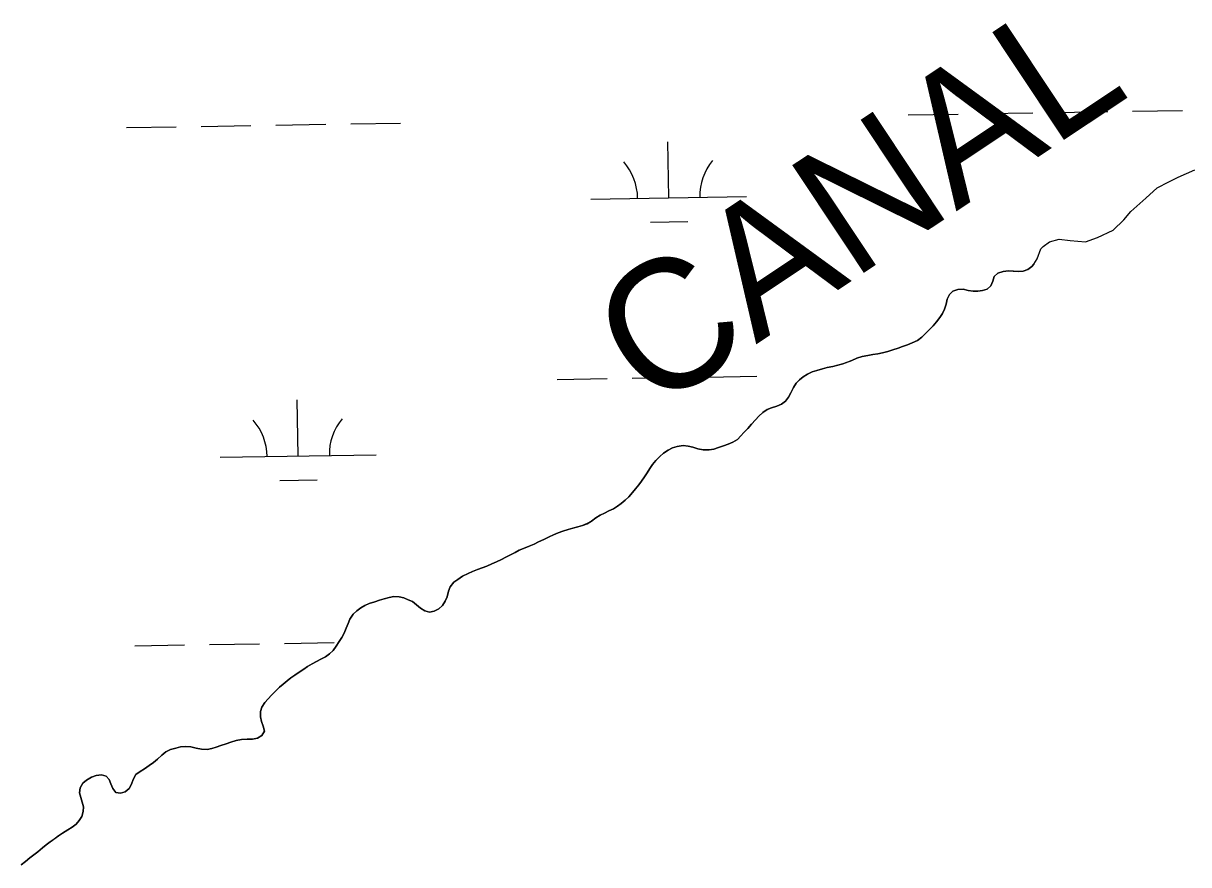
# Model space of a CAD drawing. Extents: x 3855477 to 3893699, y 299188 to 325115.
# Drawn here: x 3877838 to 3878586, y 306247 to 306787 of the extents above; entities that cross this region are included whole.
import ezdxf

# ---------------------------------------------------------------- set-up
doc = ezdxf.new("R2010")
doc.units = 0
for name, color, linetype in [('V-RIVR-IDEN', 7, 'Continuous'), ('V-TOPO-SHOR', 7, 'Continuous'), ('V-WETL-SWMP', 7, 'Continuous')]:
    doc.layers.add(name, color=color, linetype=linetype)

msp = doc.modelspace()

# ---------------------------------------------------------------- linework, layer by layer
at = {"layer": 'V-TOPO-SHOR'}
for points in [[(3878486.71, 306632.05), (3878488.9, 306635.35), (3878491.36, 306641.94), (3878492.73, 306643.32), (3878496.85, 306646.34), (3878503.16, 306647.99), (3878510.03, 306647.18), (3878519.91, 306646.37), (3878527.6, 306649.12), (3878537.75, 306653.8), (3878544.61, 306660.4), (3878549, 306665.9), (3878558.6, 306674.42), (3878566.01, 306681.02), (3878573.42, 306684.87), (3878579.45, 306687.9), (3878590.16, 306692.58)], [(3878486.71, 306632.05), (3878485.46, 306630.45), (3878482.9, 306628.58), (3878480.01, 306627.59), (3878476.69, 306627.21), (3878473.65, 306627.61), (3878470.6, 306627.84), (3878467.02, 306627.38), (3878463.77, 306626.22), (3878461.29, 306624.17), (3878460.54, 306621.05), (3878459.27, 306618.11), (3878456.79, 306616.06), (3878453.9, 306615.15), (3878450.93, 306614.68), (3878447.79, 306614.65), (3878444.75, 306615.14), (3878441.36, 306615.9), (3878437.96, 306615.78), (3878434.8, 306614.62), (3878432.58, 306612.48), (3878431.13, 306609.45), (3878430.56, 306606.41), (3878429.54, 306603.12), (3878428.18, 306600.35), (3878426.48, 306597.77), (3878424.43, 306595.1), (3878422.12, 306592.53), (3878419.99, 306590.3), (3878417.68, 306587.9), (3878414.84, 306585.25), (3878412.1, 306583.12), (3878408.67, 306581.43), (3878405.77, 306580.18), (3878402.62, 306579.1), (3878399.72, 306578.1), (3878396.39, 306576.95), (3878393.15, 306575.96), (3878389.73, 306575.15), (3878386.67, 306574.5), (3878383.44, 306573.95), (3878380.2, 306573.48), (3878376.71, 306572.85), (3878373.2, 306571.6), (3878370.03, 306570.27), (3878367.14, 306569.18), (3878364.24, 306568.1), (3878361.09, 306567.11), (3878357.76, 306566.39), (3878354.26, 306565.66), (3878351.11, 306564.93), (3878347.52, 306563.86), (3878344.54, 306562.87), (3878341.64, 306561.44), (3878338.82, 306559.75), (3878336.43, 306557.79), (3878334.3, 306555.65), (3878332.59, 306552.88), (3878330.87, 306549.34), (3878329.43, 306546.58), (3878327.47, 306544.17), (3878324.82, 306542.22), (3878321.83, 306540.79), (3878318.5, 306539.89), (3878315.61, 306538.72), (3878312.87, 306536.76), (3878310.39, 306534.36), (3878308.25, 306532.14), (3878305.59, 306529.31), (3878303.19, 306526.56), (3878300.79, 306524.08), (3878298.66, 306521.85), (3878296.53, 306519.53), (3878293.71, 306517.84), (3878290.63, 306516.41), (3878287.65, 306515.33), (3878284.4, 306514.26), (3878281.34, 306513.35), (3878278.36, 306512.79), (3878274.62, 306512.95), (3878271.23, 306513.53), (3878268.02, 306514.54), (3878264.9, 306515.3), (3878261.68, 306515.53), (3878257.92, 306514.99), (3878254.94, 306514.08), (3878252.04, 306512.73), (3878249.21, 306510.69), (3878246.73, 306508.56), (3878244.25, 306505.99), (3878242.02, 306503.41), (3878240.32, 306500.92), (3878238.62, 306498.16), (3878236.92, 306495.57), (3878235.04, 306492.81), (3878233.25, 306490.32), (3878231.2, 306487.74), (3878229.24, 306485.42), (3878226.93, 306482.76), (3878224.53, 306480.62)], [(3878224.53, 306480.62), (3878222.05, 306478.4), (3878219.58, 306476.61), (3878217.02, 306475.01), (3878213.95, 306473.66), (3878211.22, 306472.23), (3878208.5, 306470.97), (3878205.68, 306469.19), (3878202.85, 306467.06), (3878200.12, 306465.46), (3878197.22, 306464.29), (3878194.25, 306463.47), (3878190.92, 306462.48), (3878187.85, 306461.66), (3878184.52, 306460.67), (3878181.62, 306459.51), (3878178.64, 306458.34), (3878175.65, 306457), (3878172.4, 306455.31), (3878168.97, 306453.72), (3878166.07, 306452.37), (3878162.82, 306451.04), (3878159.31, 306449.62), (3878156.58, 306448.36), (3878153.86, 306447.01), (3878150.6, 306445.33), (3878147.96, 306443.89), (3878145.15, 306442.46), (3878141.9, 306441.04), (3878138.91, 306439.6), (3878135.75, 306438.27), (3878132.76, 306437.19), (3878129.69, 306436.02), (3878126.62, 306434.77), (3878123.72, 306433.42), (3878120.12, 306431.74), (3878117.12, 306429.71), (3878114.47, 306427.84), (3878112.15, 306425), (3878111.05, 306422.14), (3878110.21, 306418.58), (3878109.02, 306415.82), (3878107.32, 306412.97), (3878104.84, 306410.75), (3878102.02, 306409.23), (3878098.96, 306408.67), (3878095.92, 306409.42), (3878093.08, 306411.22), (3878090.68, 306413.35), (3878088.1, 306415.4), (3878085.33, 306416.59), (3878082.48, 306417.85), (3878079.52, 306418.6), (3878076.04, 306418.67), (3878073.06, 306418.11), (3878069.91, 306417.29), (3878066.93, 306416.39), (3878063.78, 306415.31), (3878060.18, 306414.16), (3878057.46, 306412.9), (3878054.81, 306411.37), (3878052.34, 306409.59), (3878049.95, 306407.28), (3878047.89, 306404.09), (3878046.7, 306401.32), (3878045.52, 306398.29), (3878044.25, 306395.26), (3878042.71, 306392.41), (3878041.01, 306389.74), (3878039.13, 306386.81), (3878037.16, 306384.14), (3878034.85, 306381.83), (3878032.3, 306380.04), (3878029.3, 306378.44), (3878026.4, 306377.01), (3878023.58, 306375.4), (3878020.76, 306373.71), (3878018.21, 306372.01), (3878015.3, 306370.23), (3878012.48, 306368.28), (3878009.92, 306366.49), (3878007.53, 306364.53), (3878004.96, 306362.49), (3878002.66, 306360.43), (3878000.18, 306358.04), (3877997.51, 306355.29), (3877995.38, 306352.98), (3877993.33, 306350.57), (3877991.45, 306347.73), (3877990.44, 306344.88), (3877990.47, 306341.47), (3877991.11, 306338.5), (3877992.11, 306335.43), (3877993.01, 306332.19), (3877991.31, 306329.6), (3877988.48, 306327.74), (3877985.42, 306327.18), (3877981.85, 306327.07), (3877978.27, 306326.96), (3877974.86, 306326.32), (3877971.53, 306325.25)], [(3877971.53, 306325.25), (3877968.37, 306324.17), (3877965.12, 306323.01), (3877962.14, 306322.02), (3877959.25, 306321.11), (3877956.19, 306320.55), (3877952.53, 306320.7), (3877949.23, 306321.37), (3877945.76, 306322.13), (3877942.54, 306322.54), (3877939.22, 306322.16), (3877936.16, 306321.43), (3877932.74, 306320.44), (3877929.84, 306319.1), (3877927.1, 306316.88), (3877924.44, 306314.4), (3877921.87, 306312.18), (3877919.05, 306310.14), (3877916.05, 306308.1), (3877913.23, 306306.41), (3877910.58, 306304.36), (3877908.78, 306301.26), (3877907.68, 306298.31), (3877906.15, 306295.38), (3877903.58, 306293.33), (3877900.69, 306292.42), (3877897.65, 306293), (3877895.78, 306295.56), (3877894.52, 306298.37), (3877893.44, 306301.27), (3877891.38, 306303.48), (3877888.44, 306304.32), (3877885.03, 306303.77), (3877881.96, 306302.69), (3877878.88, 306300.92), (3877876.49, 306298.87), (3877874.86, 306295.84), (3877874.28, 306292.63), (3877875.1, 306289.65), (3877876.01, 306286.76), (3877876.83, 306283.78), (3877876.69, 306280.73), (3877875.76, 306277.61), (3877874.14, 306275.02), (3877872.1, 306272.62), (3877869.54, 306270.75), (3877866.8, 306268.88), (3877863.36, 306266.85), (3877860.81, 306265.06), (3877857.98, 306263.02), (3877855.51, 306261.23), (3877852.95, 306259.28), (3877850.56, 306257.31), (3877847.55, 306254.92), (3877844.99, 306252.97), (3877842.42, 306250.92), (3877839.59, 306248.61), (3877836.94, 306246.57)]]:
    msp.add_lwpolyline(points, dxfattribs=at)
at = {"layer": 'V-WETL-SWMP'}
for p, q in [((3878454.24, 306728.66), (3878486.23, 306729.18)), ((3878502.23, 306729.44), (3878534.23, 306729.96)), ((3878550.22, 306730.22), (3878582.22, 306730.74)), ((3878000.39, 306721.27), (3878032.38, 306721.79)), ((3878048.38, 306722.05), (3878080.38, 306722.57)), ((3878406.24, 306727.88), (3878438.24, 306728.4)), ((3877904.4, 306719.7), (3877936.4, 306720.22)), ((3877952.4, 306720.48), (3877984.39, 306721.01)), ((3878252.5, 306674.62), (3878251.91, 306710.62)), ((3878579.45, 306687.9), (3878590.16, 306692.58)), ((3878566.01, 306681.02), (3878573.42, 306684.87)), ((3878573.42, 306684.87), (3878579.45, 306687.9)), ((3878558.6, 306674.42), (3878566.01, 306681.02)), ((3878202.5, 306673.81), (3878302.49, 306675.44)), ((3878549, 306665.9), (3878558.6, 306674.42)), ((3878544.61, 306660.4), (3878549, 306665.9)), ((3878240.75, 306659), (3878264.75, 306659.39)), ((3878537.75, 306653.8), (3878544.61, 306660.4)), ((3878496.85, 306646.34), (3878503.16, 306647.99)), ((3878503.16, 306647.99), (3878510.03, 306647.18)), ((3878510.03, 306647.18), (3878519.91, 306646.37)), ((3878519.91, 306646.37), (3878527.6, 306649.12)), ((3878527.6, 306649.12), (3878537.75, 306653.8)), ((3878488.9, 306635.35), (3878491.36, 306641.94)), ((3878491.36, 306641.94), (3878492.73, 306643.32)), ((3878492.73, 306643.32), (3878496.85, 306646.34)), ((3878485.46, 306630.45), (3878486.7, 306632.05)), ((3878486.7, 306632.05), (3878488.9, 306635.35)), ((3878461.29, 306624.17), (3878463.77, 306626.22)), ((3878463.77, 306626.22), (3878467.02, 306627.38)), ((3878467.02, 306627.38), (3878470.6, 306627.84)), ((3878470.6, 306627.84), (3878473.64, 306627.61)), ((3878473.64, 306627.61), (3878476.69, 306627.21)), ((3878476.69, 306627.21), (3878480.01, 306627.59)), ((3878480.01, 306627.59), (3878482.9, 306628.58)), ((3878482.9, 306628.58), (3878485.46, 306630.45)), ((3878456.79, 306616.06), (3878459.27, 306618.11)), ((3878459.27, 306618.11), (3878460.54, 306621.05)), ((3878460.54, 306621.05), (3878461.29, 306624.17)), ((3878431.13, 306609.45), (3878432.58, 306612.48)), ((3878432.58, 306612.48), (3878434.8, 306614.62)), ((3878434.8, 306614.62), (3878437.96, 306615.78)), ((3878437.96, 306615.78), (3878441.36, 306615.9)), ((3878441.36, 306615.9), (3878444.75, 306615.14)), ((3878444.75, 306615.14), (3878447.79, 306614.65)), ((3878447.79, 306614.65), (3878450.93, 306614.68)), ((3878450.93, 306614.68), (3878453.9, 306615.15)), ((3878453.9, 306615.15), (3878456.79, 306616.06)), ((3878428.18, 306600.35), (3878429.54, 306603.12)), ((3878429.54, 306603.12), (3878430.56, 306606.41)), ((3878430.56, 306606.41), (3878431.13, 306609.45)), ((3878422.12, 306592.53), (3878424.43, 306595.1)), ((3878424.43, 306595.1), (3878426.48, 306597.77)), ((3878426.48, 306597.77), (3878428.18, 306600.35)), ((3878414.84, 306585.25), (3878417.68, 306587.9)), ((3878417.68, 306587.9), (3878419.99, 306590.3)), ((3878419.99, 306590.3), (3878422.12, 306592.53)), ((3878402.62, 306579.1), (3878405.77, 306580.18)), ((3878405.77, 306580.18), (3878408.67, 306581.43)), ((3878408.67, 306581.43), (3878412.1, 306583.12)), ((3878412.1, 306583.12), (3878414.84, 306585.25)), ((3878373.2, 306571.6), (3878376.7, 306572.85)), ((3878376.7, 306572.85), (3878380.2, 306573.48)), ((3878380.2, 306573.48), (3878383.44, 306573.95)), ((3878383.44, 306573.95), (3878386.67, 306574.5)), ((3878386.67, 306574.5), (3878389.73, 306575.15)), ((3878389.73, 306575.15), (3878393.15, 306575.96)), ((3878393.15, 306575.96), (3878396.39, 306576.95)), ((3878396.39, 306576.95), (3878399.72, 306578.11)), ((3878399.72, 306578.11), (3878402.62, 306579.1)), ((3878347.52, 306563.86), (3878351.11, 306564.94)), ((3878351.11, 306564.94), (3878354.26, 306565.66)), ((3878354.26, 306565.66), (3878357.76, 306566.39)), ((3878357.76, 306566.39), (3878361.09, 306567.11)), ((3878361.09, 306567.11), (3878364.24, 306568.1)), ((3878364.24, 306568.1), (3878370.03, 306570.27)), ((3878370.03, 306570.27), (3878373.2, 306571.6)), ((3878180.98, 306558.01), (3878212.98, 306558.53)), ((3878228.97, 306558.79), (3878260.97, 306559.31)), ((3878276.97, 306559.58), (3878308.96, 306560.1)), ((3878334.3, 306555.65), (3878336.43, 306557.79)), ((3878336.43, 306557.79), (3878338.82, 306559.75)), ((3878338.82, 306559.75), (3878341.64, 306561.44)), ((3878341.64, 306561.44), (3878344.54, 306562.87)), ((3878344.54, 306562.87), (3878347.52, 306563.86)), ((3878330.87, 306549.34), (3878332.59, 306552.89)), ((3878332.59, 306552.89), (3878334.3, 306555.65)), ((3878014.69, 306508.87), (3878014.11, 306544.86)), ((3878321.83, 306540.79), (3878324.82, 306542.22)), ((3878324.82, 306542.22), (3878327.47, 306544.17)), ((3878327.47, 306544.17), (3878329.43, 306546.58)), ((3878329.43, 306546.58), (3878330.87, 306549.34)), ((3878310.39, 306534.36), (3878312.87, 306536.76)), ((3878312.87, 306536.76), (3878315.61, 306538.72)), ((3878315.61, 306538.72), (3878318.5, 306539.89)), ((3878318.5, 306539.89), (3878321.83, 306540.79)), ((3878303.19, 306526.56), (3878305.59, 306529.31)), ((3878305.59, 306529.31), (3878308.25, 306532.14)), ((3878308.25, 306532.14), (3878310.39, 306534.36)), ((3878296.53, 306519.53), (3878298.66, 306521.85)), ((3878298.66, 306521.85), (3878300.79, 306524.08)), ((3878300.79, 306524.08), (3878303.19, 306526.56)), ((3878249.21, 306510.69), (3878252.04, 306512.74)), ((3878252.04, 306512.74), (3878254.94, 306514.08)), ((3878254.94, 306514.08), (3878257.92, 306514.99)), ((3878257.92, 306514.99), (3878261.68, 306515.53)), ((3878261.68, 306515.53), (3878264.9, 306515.3)), ((3878264.9, 306515.3), (3878268.02, 306514.54)), ((3878268.02, 306514.54), (3878271.23, 306513.53)), ((3878271.23, 306513.53), (3878274.62, 306512.95)), ((3878274.62, 306512.95), (3878278.36, 306512.79)), ((3878278.36, 306512.79), (3878281.34, 306513.35)), ((3878281.34, 306513.35), (3878284.4, 306514.25)), ((3878284.4, 306514.25), (3878287.65, 306515.33)), ((3878287.65, 306515.33), (3878290.63, 306516.41)), ((3878290.63, 306516.41), (3878293.71, 306517.84)), ((3878293.71, 306517.84), (3878296.53, 306519.53)), ((3877964.7, 306508.05), (3878064.69, 306509.68)), ((3878242.02, 306503.41), (3878244.25, 306505.99)), ((3878244.25, 306505.99), (3878246.73, 306508.56)), ((3878246.73, 306508.56), (3878249.21, 306510.69)), ((3878236.92, 306495.57), (3878238.62, 306498.16)), ((3878238.62, 306498.16), (3878240.32, 306500.92)), ((3878240.32, 306500.92), (3878242.02, 306503.41)), ((3878002.95, 306493.24), (3878026.94, 306493.63)), ((3878231.2, 306487.74), (3878233.25, 306490.32)), ((3878233.25, 306490.32), (3878235.04, 306492.82)), ((3878235.04, 306492.82), (3878236.92, 306495.57)), ((3878224.53, 306480.62), (3878226.93, 306482.76)), ((3878226.93, 306482.76), (3878229.24, 306485.42)), ((3878229.24, 306485.42), (3878231.2, 306487.74)), ((3878213.95, 306473.66), (3878217.03, 306475)), ((3878217.03, 306475), (3878219.58, 306476.62)), ((3878219.58, 306476.62), (3878222.05, 306478.4)), ((3878222.05, 306478.4), (3878224.53, 306480.62)), ((3878202.85, 306467.06), (3878205.68, 306469.19)), ((3878205.68, 306469.19), (3878208.5, 306470.97)), ((3878208.5, 306470.97), (3878211.22, 306472.23)), ((3878211.22, 306472.23), (3878213.95, 306473.66)), ((3878181.62, 306459.51), (3878184.52, 306460.67)), ((3878184.52, 306460.67), (3878187.85, 306461.66)), ((3878187.85, 306461.66), (3878190.92, 306462.48)), ((3878190.92, 306462.48), (3878194.25, 306463.47)), ((3878194.25, 306463.47), (3878197.22, 306464.29)), ((3878197.22, 306464.29), (3878200.12, 306465.45)), ((3878200.12, 306465.45), (3878202.85, 306467.06)), ((3878166.07, 306452.37), (3878168.97, 306453.72)), ((3878168.97, 306453.72), (3878172.4, 306455.31)), ((3878172.4, 306455.31), (3878175.65, 306457)), ((3878175.65, 306457), (3878178.64, 306458.34)), ((3878178.64, 306458.34), (3878181.62, 306459.51)), ((3878147.96, 306443.89), (3878150.6, 306445.33)), ((3878150.6, 306445.33), (3878153.86, 306447.01)), ((3878153.86, 306447.01), (3878156.58, 306448.36)), ((3878156.58, 306448.36), (3878159.31, 306449.62)), ((3878159.31, 306449.62), (3878162.82, 306451.04)), ((3878162.82, 306451.04), (3878166.07, 306452.37)), ((3878132.76, 306437.19), (3878135.75, 306438.27)), ((3878135.75, 306438.27), (3878138.91, 306439.6)), ((3878138.91, 306439.6), (3878141.9, 306441.03)), ((3878141.9, 306441.03), (3878145.15, 306442.46)), ((3878145.15, 306442.46), (3878147.96, 306443.89)), ((3878117.12, 306429.71), (3878120.11, 306431.74)), ((3878120.11, 306431.74), (3878123.72, 306433.42)), ((3878123.72, 306433.42), (3878126.62, 306434.77)), ((3878126.62, 306434.77), (3878129.69, 306436.02)), ((3878129.69, 306436.02), (3878132.76, 306437.19)), ((3878111.05, 306422.14), (3878112.15, 306425)), ((3878112.15, 306425), (3878114.47, 306427.84)), ((3878114.47, 306427.84), (3878117.12, 306429.71)), ((3878060.18, 306414.15), (3878063.78, 306415.31)), ((3878063.78, 306415.31), (3878066.93, 306416.39)), ((3878066.93, 306416.39), (3878069.91, 306417.29)), ((3878069.91, 306417.29), (3878073.07, 306418.11)), ((3878073.07, 306418.11), (3878076.04, 306418.67)), ((3878076.04, 306418.67), (3878079.52, 306418.6)), ((3878079.52, 306418.6), (3878082.47, 306417.85)), ((3878082.47, 306417.85), (3878085.33, 306416.59)), ((3878085.33, 306416.59), (3878088.1, 306415.4)), ((3878088.1, 306415.4), (3878090.68, 306413.35)), ((3878107.32, 306412.97), (3878109.02, 306415.82)), ((3878109.02, 306415.82), (3878110.21, 306418.58)), ((3878110.21, 306418.58), (3878111.05, 306422.14)), ((3878049.95, 306407.28), (3878052.34, 306409.59)), ((3878052.34, 306409.59), (3878054.82, 306411.37)), ((3878054.82, 306411.37), (3878057.46, 306412.9)), ((3878057.46, 306412.9), (3878060.18, 306414.15)), ((3878090.68, 306413.35), (3878093.08, 306411.22)), ((3878093.08, 306411.22), (3878095.92, 306409.42)), ((3878095.92, 306409.42), (3878098.96, 306408.67)), ((3878098.96, 306408.67), (3878102.02, 306409.23)), ((3878102.02, 306409.23), (3878104.84, 306410.75)), ((3878104.84, 306410.75), (3878107.32, 306412.97)), ((3878045.52, 306398.29), (3878046.7, 306401.32)), ((3878046.7, 306401.32), (3878047.89, 306404.09)), ((3878047.89, 306404.09), (3878049.95, 306407.28)), ((3878042.71, 306392.41), (3878044.24, 306395.26)), ((3878044.24, 306395.26), (3878045.52, 306398.29)), ((3877909.82, 306387.07), (3877941.82, 306387.59)), ((3877957.81, 306387.85), (3877989.81, 306388.37)), ((3878005.81, 306388.63), (3878037.8, 306389.16)), ((3878037.16, 306384.14), (3878039.13, 306386.81)), ((3878039.13, 306386.81), (3878041.01, 306389.74)), ((3878041.01, 306389.74), (3878042.71, 306392.41)), ((3878026.4, 306377.01), (3878029.3, 306378.44)), ((3878029.3, 306378.44), (3878032.29, 306380.04)), ((3878032.29, 306380.04), (3878034.85, 306381.83)), ((3878034.85, 306381.83), (3878037.16, 306384.14)), ((3878012.47, 306368.28), (3878015.3, 306370.23)), ((3878015.3, 306370.23), (3878018.21, 306372.01)), ((3878018.21, 306372.01), (3878020.76, 306373.71)), ((3878020.76, 306373.71), (3878023.58, 306375.4)), ((3878023.58, 306375.4), (3878026.4, 306377.01)), ((3878004.96, 306362.49), (3878007.53, 306364.53)), ((3878007.53, 306364.53), (3878009.91, 306366.49)), ((3878009.91, 306366.49), (3878012.47, 306368.28)), ((3877995.38, 306352.98), (3877997.51, 306355.29)), ((3877997.51, 306355.29), (3878000.18, 306358.04)), ((3878000.18, 306358.04), (3878002.66, 306360.43)), ((3878002.66, 306360.43), (3878004.96, 306362.49)), ((3877991.45, 306347.73), (3877993.33, 306350.58)), ((3877993.33, 306350.58), (3877995.38, 306352.98)), ((3877990.44, 306344.87), (3877991.45, 306347.73)), ((3877990.47, 306341.47), (3877990.44, 306344.87)), ((3877991.11, 306338.5), (3877990.47, 306341.47)), ((3877992.1, 306335.43), (3877991.11, 306338.5)), ((3877993.01, 306332.19), (3877992.1, 306335.43)), ((3877971.53, 306325.25), (3877974.86, 306326.32)), ((3877974.86, 306326.32), (3877978.27, 306326.96)), ((3877978.27, 306326.96), (3877985.42, 306327.18)), ((3877985.42, 306327.18), (3877988.48, 306327.74)), ((3877988.48, 306327.74), (3877991.3, 306329.6)), ((3877991.3, 306329.6), (3877993.01, 306332.19)), ((3877927.1, 306316.88), (3877929.84, 306319.1)), ((3877929.84, 306319.1), (3877932.74, 306320.44)), ((3877932.74, 306320.44), (3877936.16, 306321.43)), ((3877936.16, 306321.43), (3877939.22, 306322.16)), ((3877939.22, 306322.16), (3877942.54, 306322.54)), ((3877942.54, 306322.54), (3877945.76, 306322.13)), ((3877945.76, 306322.13), (3877949.23, 306321.37)), ((3877949.23, 306321.37), (3877952.53, 306320.7)), ((3877952.53, 306320.7), (3877956.19, 306320.55)), ((3877956.19, 306320.55), (3877959.25, 306321.11)), ((3877959.25, 306321.11), (3877962.14, 306322.02)), ((3877962.14, 306322.02), (3877965.12, 306323.01)), ((3877965.12, 306323.01), (3877968.37, 306324.17)), ((3877968.37, 306324.17), (3877971.53, 306325.25)), ((3877919.05, 306310.14), (3877921.87, 306312.18)), ((3877921.87, 306312.18), (3877924.44, 306314.4)), ((3877924.44, 306314.4), (3877927.1, 306316.88)), ((3877881.96, 306302.69), (3877885.03, 306303.77)), ((3877885.03, 306303.77), (3877888.44, 306304.32)), ((3877888.44, 306304.32), (3877891.38, 306303.48)), ((3877891.38, 306303.48), (3877893.44, 306301.27)), ((3877908.78, 306301.26), (3877910.58, 306304.36)), ((3877910.58, 306304.36), (3877913.23, 306306.41)), ((3877913.23, 306306.41), (3877916.05, 306308.1)), ((3877916.05, 306308.1), (3877919.05, 306310.14)), ((3877874.28, 306292.63), (3877874.86, 306295.84)), ((3877874.86, 306295.84), (3877876.48, 306298.87)), ((3877876.48, 306298.87), (3877878.87, 306300.92)), ((3877878.87, 306300.92), (3877881.96, 306302.69)), ((3877893.44, 306301.27), (3877894.52, 306298.37)), ((3877894.52, 306298.37), (3877895.78, 306295.56)), ((3877895.78, 306295.56), (3877897.65, 306293)), ((3877906.15, 306295.38), (3877907.68, 306298.31)), ((3877907.68, 306298.31), (3877908.78, 306301.26)), ((3877875.1, 306289.65), (3877874.28, 306292.63)), ((3877876.01, 306286.76), (3877875.1, 306289.65)), ((3877897.65, 306293), (3877900.69, 306292.42)), ((3877900.69, 306292.42), (3877903.58, 306293.33)), ((3877903.58, 306293.33), (3877906.15, 306295.38)), ((3877875.76, 306277.61), (3877876.69, 306280.73)), ((3877876.83, 306283.78), (3877876.01, 306286.76)), ((3877876.69, 306280.73), (3877876.83, 306283.78)), ((3877872.1, 306272.62), (3877874.14, 306275.02)), ((3877874.14, 306275.02), (3877875.76, 306277.61)), ((3877860.81, 306265.06), (3877863.36, 306266.85)), ((3877863.36, 306266.85), (3877866.8, 306268.88)), ((3877866.8, 306268.88), (3877869.54, 306270.75)), ((3877869.54, 306270.75), (3877872.1, 306272.62)), ((3877850.56, 306257.31), (3877852.95, 306259.27)), ((3877852.95, 306259.27), (3877855.51, 306261.23)), ((3877855.51, 306261.23), (3877860.81, 306265.06)), ((3877839.59, 306248.61), (3877842.42, 306250.92)), ((3877842.42, 306250.92), (3877844.99, 306252.97)), ((3877844.99, 306252.97), (3877847.55, 306254.92)), ((3877847.55, 306254.92), (3877850.56, 306257.31)), ((3877836.94, 306246.57), (3877839.59, 306248.61))]:
    msp.add_line(p, q, dxfattribs=at)
for centre, start, end in [((3878197.25, 306674.2), 0.16154, 41.7052), ((3878307.73, 306676), 140.16154, 181.7052), ((3877959.45, 306508.44), 0.16154, 41.7052), ((3878069.92, 306510.24), 140.16154, 181.7052)]:
    msp.add_arc(centre, 35.25, start, end, dxfattribs=at)

# ---------------------------------------------------------------- texts
at = {"layer": 'V-RIVR-IDEN'}
msp.add_text('CANAL', height=83, rotation=33.60867, dxfattribs=at).set_placement((3878241.72, 306536.03))

doc.saveas('drawing.dxf')
